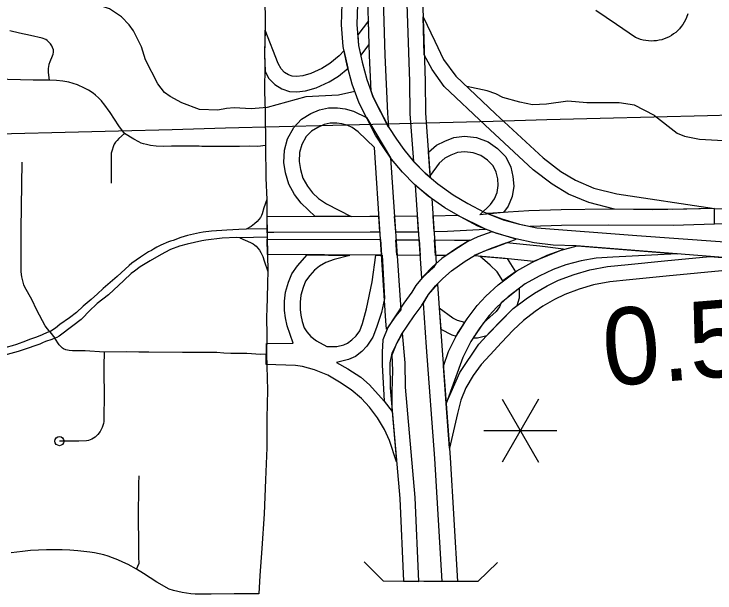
# Model space of a CAD drawing. Extents: x -19 to 366, y -4 to 359.
# Drawn here: x 148.008 to 148.735, y 190.955 to 191.556 of the extents above; entities that cross this region are included whole.
import ezdxf

# ---------------------------------------------------------------- set-up
doc = ezdxf.new("R2010")
doc.units = 0
for name, color, linetype in [('R_Exist Surface Annot', 7, 'Continuous'), ('R_Striping', 7, 'Continuous'), ('R_Survey Control', 7, 'Continuous'), ('R_Temp Easement', 7, 'Continuous'), ('R_Water', 7, 'Continuous'), ('Sheet Fence', 7, 'Continuous'), ('T_Vehicle Path Lt Minor', 7, 'Continuous')]:
    doc.layers.add(name, color=color, linetype=linetype)

msp = doc.modelspace()

# ---------------------------------------------------------------- linework, layer by layer
at = {"layer": 'R_Exist Surface Annot'}
for p, q in [((148.73438, 191.33781), (148.73455, 191.35391)), ((148.73028, 191.33785), (148.73016, 191.33785)), ((148.37644, 191.17066), (148.39177, 191.15397))]:
    msp.add_line(p, q, dxfattribs=at)
for points in [[(148.34905, 191.52182), (148.34743, 191.54425), (148.34816, 191.5665), (148.34944, 191.6015), (148.35197, 191.67247), (148.35267, 191.69057), (148.36859, 191.69065)], [(148.36859, 191.69065), (148.36787, 191.67188), (148.36534, 191.60092), (148.36406, 191.56595), (148.36336, 191.54456), (148.36491, 191.52296)], [(148.37329, 191.61855), (148.38924, 191.61798), (148.39214, 191.513), (148.3951, 191.45275)], [(148.39606, 191.4382), (148.38023, 191.46937), (148.37806, 191.47535), (148.37623, 191.51249), (148.37329, 191.61855)], [(148.43946, 191.38579), (148.43406, 191.39036), (148.42231, 191.40244), (148.41876, 191.45182), (148.41809, 191.48566), (148.41384, 191.61711)], [(148.41384, 191.61711), (148.42993, 191.61654), (148.434, 191.48584), (148.43466, 191.45255), (148.43946, 191.38579)], [(148.43315, 191.51304), (148.43192, 191.55258), (148.4442, 191.52745), (148.45328, 191.50836), (148.466, 191.49105), (148.50731, 191.45191), (148.55648, 191.40616), (148.57484, 191.39205), (148.59016, 191.383), (148.60903, 191.37495), (148.63293, 191.36883), (148.73455, 191.35391)], [(148.37523, 191.5486), (148.36413, 191.53386), (148.36491, 191.52296), (148.36732, 191.51247)], [(148.36732, 191.51247), (148.37592, 191.52395), (148.37523, 191.5486)], [(148.34998, 191.51755), (148.34497, 191.51234), (148.33507, 191.50409), (148.32699, 191.49912), (148.31545, 191.4938), (148.30712, 191.49141), (148.30073, 191.49078), (148.29631, 191.49098), (148.29236, 191.49234), (148.28828, 191.495), (148.28469, 191.49859), (148.28176, 191.50418), (148.26801, 191.53877), (148.26731, 191.51396), (148.26803, 191.4961)], [(148.8219, 191.31347), (148.82161, 191.29652), (148.59102, 191.31503), (148.56704, 191.31576), (148.54733, 191.31803), (148.52824, 191.32215), (148.50859, 191.32787), (148.48874, 191.33548), (148.47079, 191.34493), (148.45457, 191.35456), (148.43741, 191.36667), (148.4232, 191.37872), (148.41063, 191.3916), (148.39932, 191.40509), (148.39112, 191.41659), (148.38257, 191.42976), (148.36561, 191.46302), (148.35842, 191.48285), (148.35331, 191.5023), (148.34905, 191.52182)], [(148.36491, 191.52296), (148.36892, 191.50548), (148.37363, 191.48759), (148.38023, 191.46937), (148.39637, 191.43773), (148.40428, 191.42554), (148.41191, 191.41483), (148.42244, 191.40228), (148.43406, 191.39036), (148.44716, 191.37926), (148.46323, 191.36792), (148.47856, 191.35882), (148.49532, 191.35), (148.51367, 191.34296), (148.53214, 191.33759), (148.54992, 191.33375), (148.65397, 191.32574), (148.8219, 191.31347)], [(148.26803, 191.4961), (148.27173, 191.48905), (148.27821, 191.48257), (148.28533, 191.47794), (148.29331, 191.47519), (148.30114, 191.47484), (148.31011, 191.47571), (148.32102, 191.47884), (148.33452, 191.48507), (148.34438, 191.49113), (148.35411, 191.49925), (148.34998, 191.51755)], [(148.73455, 191.35391), (148.66958, 191.35222), (148.63049, 191.35304), (148.60391, 191.35984), (148.58296, 191.36878), (148.56592, 191.37884), (148.54619, 191.394), (148.49642, 191.44031), (148.45403, 191.48048), (148.44134, 191.49807), (148.43315, 191.51304)], [(148.31999, 191.34535), (148.30539, 191.35939), (148.29861, 191.36828), (148.29252, 191.37902), (148.2894, 191.39072), (148.28741, 191.40159), (148.28807, 191.41426), (148.29131, 191.42613), (148.2978, 191.43786), (148.306, 191.4464), (148.3154, 191.45216), (148.32464, 191.45598), (148.33375, 191.45804), (148.34324, 191.45823), (148.35099, 191.45721), (148.35973, 191.45464), (148.37314, 191.44826), (148.39815, 191.40649)], [(148.3951, 191.45275), (148.39606, 191.4382)], [(148.38151, 191.41711), (148.3648, 191.43318), (148.35844, 191.43763), (148.35403, 191.43973), (148.34768, 191.4416), (148.34236, 191.4423), (148.33568, 191.44217), (148.32946, 191.44076), (148.32264, 191.43794), (148.31606, 191.4339), (148.31072, 191.42834), (148.30616, 191.4201), (148.30387, 191.41172), (148.30339, 191.40263), (148.30494, 191.39421), (148.30737, 191.38509), (148.31192, 191.37707), (148.3173, 191.37001), (148.32358, 191.36397), (148.33161, 191.35867), (148.35739, 191.34543), (148.31999, 191.34535)], [(148.43929, 191.38809), (148.43755, 191.41228), (148.44582, 191.41934), (148.45448, 191.42366), (148.46396, 191.42726), (148.4751, 191.42867), (148.48742, 191.42729), (148.49946, 191.42308), (148.5094, 191.41603), (148.51781, 191.40725), (148.52313, 191.39666), (148.52518, 191.38693), (148.52607, 191.377), (148.52438, 191.36622), (148.52026, 191.35606), (148.51549, 191.34966)], [(148.40386, 191.24232), (148.39416, 191.22841), (148.39336, 191.23722), (148.38151, 191.41711)], [(148.51549, 191.34966), (148.49086, 191.34726), (148.50189, 191.35803), (148.50628, 191.36392), (148.50894, 191.37049), (148.51005, 191.37754), (148.50942, 191.38457), (148.50799, 191.39136), (148.50467, 191.39798), (148.49897, 191.40393), (148.49209, 191.4088), (148.48386, 191.41168), (148.47521, 191.41265), (148.46784, 191.41172), (148.46087, 191.40907), (148.45467, 191.40598), (148.44855, 191.40075), (148.43929, 191.38809)], [(148.39815, 191.40649), (148.40887, 191.24846), (148.40386, 191.24232)], [(148.43057, 191.28157), (148.42985, 191.29166), (148.42406, 191.37799), (148.44093, 191.36418)], [(148.44093, 191.36418), (148.44544, 191.29706), (148.44274, 191.29258), (148.43057, 191.28157)], [(148.73455, 191.35391), (148.69102, 191.35272), (148.62483, 191.35297), (148.5754, 191.35238), (148.54185, 191.35132), (148.49893, 191.34862), (148.51524, 191.34216), (148.53076, 191.33792), (148.54992, 191.33375)], [(148.73438, 191.33781), (148.73455, 191.35391), (148.80048, 191.3532), (148.86692, 191.35365), (148.8946, 191.35359), (148.90955, 191.35346), (148.92461, 191.35313), (148.94028, 191.35257), (148.96103, 191.35062)], [(148.49671, 191.33243), (148.46799, 191.3466), (148.44216, 191.34584), (148.44324, 191.32977)], [(148.38729, 191.3294), (148.38623, 191.3455), (148.37687, 191.34547), (148.2699, 191.34525), (148.27004, 191.32922)], [(148.42623, 191.34563), (148.40216, 191.34555), (148.40322, 191.32946)], [(148.40322, 191.32946), (148.42731, 191.32953), (148.42623, 191.34563)], [(148.44324, 191.32977), (148.45744, 191.33018), (148.49671, 191.33243)], [(148.54298, 191.33525), (148.57575, 191.33629), (148.62489, 191.33687), (148.69142, 191.33662), (148.73438, 191.33781)], [(148.95952, 191.3346), (148.93924, 191.3365), (148.92415, 191.33703), (148.9093, 191.33736), (148.89451, 191.33749), (148.86695, 191.33755), (148.80045, 191.3371), (148.73438, 191.33781)], [(148.27004, 191.32922), (148.27724, 191.32917), (148.37692, 191.32937), (148.38729, 191.3294)], [(148.52868, 191.32202), (148.50339, 191.32939), (148.48899, 191.3243), (148.47774, 191.31923), (148.46694, 191.31271), (148.45134, 191.30171), (148.44126, 191.29271), (148.43286, 191.28397), (148.42465, 191.2737), (148.42047, 191.26708)], [(148.27019, 191.32199), (148.38781, 191.32149)], [(148.38781, 191.32149), (148.38887, 191.30538), (148.27051, 191.30589), (148.27019, 191.32199)], [(148.40482, 191.30529), (148.40376, 191.32139), (148.42787, 191.32125)], [(148.42787, 191.32125), (148.42895, 191.30515), (148.40482, 191.30529)], [(148.43014, 191.25219), (148.43036, 191.25262), (148.43778, 191.26434), (148.44498, 191.27334), (148.45244, 191.28111), (148.46137, 191.28908), (148.47575, 191.29922), (148.48523, 191.30495), (148.49511, 191.3094), (148.50675, 191.31372), (148.52868, 191.32202)], [(148.44382, 191.32116), (148.46453, 191.32104), (148.4804, 191.32084)], [(148.4804, 191.32084), (148.45599, 191.30499), (148.4449, 191.30506), (148.44382, 191.32116)], [(148.51842, 191.31814), (148.50165, 191.31199), (148.48514, 191.30491), (148.51358, 191.30246), (148.5469, 191.29897)], [(148.5469, 191.29897), (148.57768, 191.31146), (148.55309, 191.31451), (148.51842, 191.31814)], [(148.45304, 191.19031), (148.45848, 191.20551), (148.46764, 191.22392), (148.47763, 191.23916), (148.48819, 191.25308), (148.49701, 191.26291), (148.51, 191.27453), (148.52918, 191.28907), (148.54494, 191.29787), (148.56079, 191.30537), (148.57542, 191.31065), (148.59201, 191.31495), (148.69555, 191.30664)], [(148.29716, 191.21393), (148.29087, 191.23205), (148.28916, 191.24043), (148.28835, 191.24806), (148.28816, 191.25746), (148.28933, 191.26696), (148.29221, 191.27718), (148.29594, 191.28598), (148.30165, 191.29423), (148.31164, 191.30572)], [(148.31164, 191.30572), (148.35593, 191.30512), (148.33964, 191.30094), (148.33107, 191.29777), (148.32434, 191.29389), (148.31918, 191.28985), (148.31438, 191.28434), (148.31012, 191.27818), (148.30743, 191.27183), (148.30515, 191.26378), (148.30428, 191.25664), (148.30443, 191.24907), (148.30508, 191.2429), (148.30643, 191.23632), (148.30864, 191.22996), (148.31144, 191.22578), (148.31567, 191.2209), (148.32137, 191.21639), (148.33222, 191.21041)], [(148.33222, 191.21041), (148.34245, 191.21069), (148.34959, 191.21239), (148.35371, 191.21413), (148.35806, 191.21741), (148.36239, 191.2217), (148.36634, 191.22697), (148.36907, 191.23457), (148.37315, 191.24953), (148.37905, 191.27763), (148.38283, 191.30541), (148.38969, 191.30545), (148.39184, 191.2602)], [(148.69555, 191.30664), (148.64886, 191.30441), (148.62886, 191.30342), (148.61163, 191.30212), (148.59601, 191.29936), (148.58018, 191.29525), (148.56698, 191.29049), (148.55232, 191.28355), (148.53801, 191.27556), (148.52025, 191.2621), (148.50841, 191.2515), (148.50062, 191.24283), (148.49079, 191.22987), (148.48163, 191.21589), (148.47332, 191.19919), (148.45593, 191.15154), (148.45304, 191.19031)], [(148.45938, 191.1052), (148.45593, 191.15154), (148.4701, 191.18353), (148.4897, 191.21295), (148.50174, 191.2257), (148.51405, 191.23871), (148.52556, 191.24986), (148.53895, 191.26002), (148.54771, 191.26598), (148.56069, 191.27363), (148.57269, 191.27951), (148.58885, 191.2854), (148.60514, 191.29002), (148.62335, 191.29368), (148.64484, 191.29572), (148.68266, 191.29943), (148.72958, 191.30391)], [(148.72958, 191.30391), (148.82161, 191.29652), (148.68421, 191.28341), (148.64638, 191.27969), (148.6257, 191.27773), (148.60892, 191.27437), (148.59381, 191.27007), (148.579, 191.26468), (148.56833, 191.25944), (148.55633, 191.25237), (148.54834, 191.24694), (148.53606, 191.23762), (148.5255, 191.22739), (148.51344, 191.21464), (148.50152, 191.20202), (148.49219, 191.19172), (148.48383, 191.18036), (148.47631, 191.16761), (148.47111, 191.15495), (148.46761, 191.1409), (148.45938, 191.1052)], [(148.49101, 191.30441), (148.51917, 191.30188), (148.52792, 191.28811)], [(148.52792, 191.28811), (148.51476, 191.2788), (148.5088, 191.28818), (148.50155, 191.2948), (148.49101, 191.30441)], [(148.45195, 190.96678), (148.44424, 191.09423), (148.43563, 191.20997), (148.43241, 191.25547), (148.43778, 191.26434), (148.44695, 191.27539)], [(148.44695, 191.27539), (148.45149, 191.21112), (148.46012, 191.0953), (148.46789, 190.96682), (148.45195, 190.96678)], [(148.42047, 191.26708), (148.41196, 191.25561), (148.39536, 191.23025), (148.39037, 191.21753), (148.38966, 191.20482), (148.38966, 191.19141), (148.39177, 191.15397)], [(148.52974, 191.25303), (148.53198, 191.26107), (148.532, 191.271), (148.51313, 191.25573)], [(148.39184, 191.2602), (148.38881, 191.24575), (148.38362, 191.23032), (148.37979, 191.22029), (148.37353, 191.21076), (148.36861, 191.2052), (148.3618, 191.20007), (148.35462, 191.19704), (148.3422, 191.19409)], [(148.39177, 191.15397), (148.40004, 191.14308), (148.39989, 191.16336), (148.4006, 191.18577), (148.39983, 191.20179), (148.40482, 191.21384), (148.40951, 191.22297), (148.42289, 191.2422), (148.43014, 191.25219)], [(148.51313, 191.25573), (148.51115, 191.25157), (148.50785, 191.24702), (148.49474, 191.23507), (148.48393, 191.2194)], [(148.48393, 191.2194), (148.48848, 191.21967), (148.49821, 191.22196), (148.52556, 191.24986), (148.52974, 191.25303)], [(148.47519, 191.23543), (148.46777, 191.23768), (148.46297, 191.24012), (148.44872, 191.25038), (148.45026, 191.22852)], [(148.45026, 191.22852), (148.46174, 191.22268), (148.46633, 191.22129), (148.47519, 191.23543)], [(148.42762, 190.96684), (148.42377, 191.0539), (148.4138, 191.16837), (148.41331, 191.19346), (148.4105, 191.22439), (148.40482, 191.21384), (148.3997, 191.20365), (148.39739, 191.19352)], [(148.40457, 191.09102), (148.39726, 191.11295), (148.39205, 191.12448), (148.38476, 191.13658), (148.37652, 191.14743), (148.36822, 191.1565), (148.35753, 191.1657), (148.34536, 191.17371), (148.3331, 191.18075), (148.31927, 191.18622), (148.30695, 191.18982), (148.29961, 191.19072), (148.26918, 191.19198), (148.26935, 191.21356)], [(148.26935, 191.21356), (148.29716, 191.21393)], [(148.3422, 191.19409), (148.35381, 191.18743), (148.36725, 191.17857), (148.37644, 191.17066)], [(148.39739, 191.19352), (148.39791, 191.16752), (148.4079, 191.05286), (148.41169, 190.96692), (148.42762, 190.96684)], [(148.37644, 191.17066), (148.39177, 191.15397), (148.40004, 191.14308), (148.40457, 191.09102)]]:
    msp.add_lwpolyline(points, dxfattribs=at)
at = {"layer": 'R_Striping'}
for points in [[(148.26427, 191.70018), (148.26527, 191.68654), (148.26615, 191.67076), (148.267, 191.65341), (148.26767, 191.63412), (148.26781, 191.62322), (148.26758, 191.57703), (148.26771, 191.56697), (148.26816, 191.55204), (148.2681, 191.54614), (148.2679, 191.53052), (148.26731, 191.51396)], [(148.7066, 191.55561), (148.70552, 191.55202), (148.70439, 191.54949), (148.70309, 191.54705), (148.70162, 191.5447), (148.69998, 191.54247), (148.6982, 191.54035), (148.69627, 191.53837), (148.69419, 191.53653), (148.69202, 191.53484), (148.68972, 191.5333), (148.6873, 191.53194), (148.6848, 191.53075), (148.68222, 191.52973), (148.6796, 191.52891), (148.67689, 191.52827), (148.67416, 191.52782), (148.67139, 191.52757), (148.66865, 191.52751), (148.66587, 191.52764), (148.66312, 191.52798), (148.6604, 191.5285), (148.65773, 191.52922), (148.65512, 191.53012), (148.65257, 191.53121), (148.63264, 191.54451), (148.61135, 191.55932)], [(148.04804, 191.51893), (148.0467, 191.52262), (148.04536, 191.52464), (148.04344, 191.52686), (148.04189, 191.52816), (148.04049, 191.52898), (148.03661, 191.53052), (148.02454, 191.53331), (148.01327, 191.5356), (148.00317, 191.5382)], [(148.04804, 191.51893), (148.04807, 191.51635), (148.04761, 191.51348), (148.04711, 191.5119), (148.04455, 191.5058), (148.0438, 191.50313), (148.04307, 191.49919), (148.04294, 191.49715), (148.04306, 191.49476), (148.04398, 191.48693)], [(148.26731, 191.51396), (148.26776, 191.5027), (148.26736, 191.47509)], [(148.04398, 191.48693), (148.0275, 191.48686), (148.00121, 191.48757), (147.9571, 191.48792)], [(148.12222, 191.43166), (148.11635, 191.43942), (148.10727, 191.45321), (148.10067, 191.46252), (148.09907, 191.46442), (148.09819, 191.46546), (148.09513, 191.4687), (148.09216, 191.47143), (148.08976, 191.47327), (148.08479, 191.4765), (148.08069, 191.47874), (148.07347, 191.48204), (148.06904, 191.4836), (148.06436, 191.48477), (148.05805, 191.48594), (148.05152, 191.48656), (148.04398, 191.48693)], [(148.26736, 191.47509), (148.26815, 191.45488), (148.26835, 191.41897)], [(148.12222, 191.43166), (148.11641, 191.42647), (148.11437, 191.42433), (148.11284, 191.42241), (148.11155, 191.4204), (148.1107, 191.41866), (148.10885, 191.41329), (148.10837, 191.41115), (148.10821, 191.4086), (148.10843, 191.38439), (148.10831, 191.37989)], [(148.26835, 191.41897), (148.26037, 191.41803), (148.25179, 191.41828), (148.2414, 191.41802), (148.22859, 191.41821), (148.21457, 191.41808), (148.20538, 191.41821), (148.2023, 191.41825), (148.19948, 191.41829), (148.17108, 191.41829), (148.16216, 191.41816), (148.15492, 191.4185), (148.14914, 191.41927), (148.14502, 191.42002), (148.14197, 191.42077), (148.13934, 191.42168), (148.13691, 191.42282), (148.13171, 191.42563), (148.12222, 191.43166)], [(148.26835, 191.41897), (148.26891, 191.38535), (148.26974, 191.36306)], [(148.0445, 191.22586), (148.03979, 191.23195), (148.03115, 191.24841), (148.02604, 191.25935), (148.01879, 191.27223), (148.01779, 191.27445), (148.01688, 191.27736), (148.0156, 191.283), (148.01507, 191.2879), (148.01507, 191.3323), (148.01593, 191.40166)], [(148.26974, 191.36306), (148.26685, 191.35431), (148.26517, 191.34817), (148.26448, 191.34641), (148.26338, 191.34455), (148.25995, 191.34033), (148.25721, 191.33771), (148.25352, 191.33516), (148.24832, 191.33243)], [(148.26974, 191.36306), (148.27001, 191.33264)], [(148.24832, 191.33243), (148.24074, 191.33184), (148.22834, 191.33134), (148.21256, 191.33018), (148.20378, 191.32925), (148.19981, 191.32865), (148.18756, 191.32584), (148.18061, 191.32368), (148.17268, 191.32068), (148.16998, 191.31988), (148.1678, 191.31905), (148.15997, 191.31567), (148.15583, 191.31368), (148.15229, 191.31171), (148.15025, 191.31032), (148.14715, 191.3087), (148.13874, 191.30328), (148.12976, 191.29702), (148.12685, 191.2946), (148.11442, 191.28322), (148.10013, 191.27077), (148.09402, 191.2652), (148.08743, 191.25918), (148.07914, 191.25227), (148.07227, 191.24597), (148.065, 191.24036), (148.05516, 191.23338), (148.05057, 191.22959), (148.0445, 191.22586)], [(148.27001, 191.33264), (148.24832, 191.33243)], [(148.27001, 191.33264), (148.27015, 191.32401)], [(148.24191, 191.32345), (148.2385, 191.32365), (148.22358, 191.32288), (148.20652, 191.32079), (148.2023, 191.32012), (148.18705, 191.31684), (148.17935, 191.31462), (148.17, 191.31122), (148.16388, 191.3082), (148.15776, 191.30457), (148.14875, 191.29957), (148.13858, 191.29337), (148.13239, 191.28888), (148.12918, 191.28616), (148.12141, 191.27906), (148.10557, 191.26409), (148.0938, 191.25522), (148.08503, 191.247), (148.07881, 191.24019), (148.07713, 191.23862), (148.06847, 191.23191), (148.05436, 191.22136), (148.05187, 191.21988), (148.04972, 191.21906)], [(148.27015, 191.32401), (148.24191, 191.32345)], [(148.24191, 191.32345), (148.25276, 191.31863), (148.25561, 191.31701), (148.2574, 191.31569), (148.25862, 191.31456), (148.2622, 191.31044), (148.26368, 191.30825), (148.26554, 191.304), (148.26721, 191.29956), (148.27087, 191.28832)], [(148.27015, 191.32401), (148.27087, 191.28832)], [(148.27087, 191.28832), (148.27065, 191.27649), (148.27033, 191.26026), (148.26985, 191.25028)], [(148.26985, 191.25028), (148.26954, 191.24064), (148.26969, 191.22245), (148.26942, 191.20275)], [(148.0445, 191.22586), (148.04196, 191.22496), (148.03671, 191.22254), (148.03079, 191.22009), (148.02371, 191.21766), (148.01947, 191.21596), (148.01015, 191.21253), (148.00552, 191.21134), (148.00036, 191.20977), (147.99489, 191.20888), (147.97512, 191.20861), (147.94195, 191.20985), (147.9244, 191.2098), (147.90388, 191.21009), (147.89309, 191.21084)], [(148.0445, 191.22586), (148.04972, 191.21906)], [(148.04972, 191.21906), (148.04677, 191.21789), (148.04011, 191.21565), (148.03717, 191.21421), (148.03443, 191.21314), (148.01683, 191.207), (148.01176, 191.20542), (148.00037, 191.20238), (147.99683, 191.20175), (147.99511, 191.20162), (147.96968, 191.2012), (147.92458, 191.20157), (147.90566, 191.20207), (147.88122, 191.20384), (147.87314, 191.2038), (147.86174, 191.20343), (147.84071, 191.20415), (147.83515, 191.20471), (147.82127, 191.20702), (147.80572, 191.21089)], [(148.101, 191.20472), (148.08149, 191.20595), (148.0683, 191.20603), (148.06473, 191.20642), (148.0613, 191.20713), (148.05883, 191.20815), (148.05779, 191.20886), (148.05636, 191.21016), (148.05447, 191.21234), (148.04972, 191.21906)], [(148.101, 191.20472), (148.10069, 191.19058), (148.10092, 191.15354), (148.10073, 191.14312), (148.10081, 191.13509), (148.10064, 191.13288), (148.1003, 191.13069), (148.09975, 191.12853), (148.09901, 191.12644), (148.09807, 191.12442), (148.09699, 191.12249), (148.09454, 191.11912), (148.09321, 191.11771), (148.09173, 191.11645), (148.09013, 191.11535), (148.08842, 191.11442), (148.08662, 191.11367), (148.08477, 191.11312), (148.08286, 191.11276), (148.0748, 191.11232), (148.0632, 191.11224), (148.05464, 191.11236)], [(148.26942, 191.20275), (148.26342, 191.20234), (148.24897, 191.20319), (148.23891, 191.20313), (148.23244, 191.20327), (148.22511, 191.2036), (148.21796, 191.20419), (148.20858, 191.20446), (148.18217, 191.20444), (148.1473, 191.20473), (148.13707, 191.2046), (148.12397, 191.20488), (148.101, 191.20472)], [(148.26942, 191.20275), (148.27065, 191.16509)], [(148.27065, 191.16509), (148.26983, 191.13603), (148.26971, 191.10529), (148.26838, 191.07214), (148.26707, 191.03689), (148.2645, 191.00077)], [(148.13445, 190.97953), (148.12583, 190.98425), (148.12059, 190.98681), (148.11526, 190.98919), (148.10987, 190.99139), (148.10527, 190.99296), (148.10062, 190.99433), (148.09589, 190.99551), (148.09113, 190.99648), (148.08634, 190.99724), (148.07356, 190.99857), (148.06556, 190.9991), (148.05757, 190.9994), (148.04125, 190.99947), (148.03295, 190.99923), (148.02467, 190.99874), (148.01641, 190.99799), (148.0047, 190.99655)], [(148.2645, 191.00077), (148.26245, 190.97275), (148.2616, 190.95383)], [(148.2616, 190.95383), (148.23607, 190.95384), (148.21192, 190.95352), (148.19562, 190.95366), (148.19099, 190.95397), (148.1864, 190.95451), (148.18184, 190.95525), (148.17733, 190.95621), (148.17284, 190.95739), (148.16844, 190.95877), (148.1557, 190.96586), (148.14191, 190.97491), (148.13445, 190.97953)]]:
    msp.add_lwpolyline(points, dxfattribs=at)
msp.add_circle((148.05464, 191.11236), 0.00473, dxfattribs=at)
at = {"layer": 'R_Survey Control'}
msp.add_lwpolyline([(148.13445, 190.97953), (148.13734, 190.98578), (148.13716, 190.99182), (148.13714, 191.0076), (148.13679, 191.03125), (148.1371, 191.06821), (148.13747, 191.07649)], dxfattribs=at)
at = {"layer": 'R_Temp Easement'}
for points in [[(148.36119, 191.47521), (148.34435, 191.47147), (148.31026, 191.46967), (148.27037, 191.45872), (148.25353, 191.45706), (148.23609, 191.45805), (148.22813, 191.45761), (148.21887, 191.45563), (148.2001, 191.45643), (148.18166, 191.46329), (148.16948, 191.46982), (148.16376, 191.47395), (148.15686, 191.483), (148.14394, 191.50811), (148.13985, 191.52135), (148.13156, 191.53797), (148.12695, 191.54438), (148.11892, 191.55266), (148.10653, 191.56109), (148.09171, 191.56571), (148.07293, 191.5684), (148.03955, 191.57191), (148.01734, 191.57742), (148.0071, 191.5779)], [(148.67231, 191.45013), (148.65157, 191.46095), (148.63563, 191.46347), (148.6019, 191.46357), (148.58219, 191.46511), (148.56024, 191.4619), (148.54546, 191.46139), (148.53255, 191.46394), (148.5147, 191.4691), (148.50766, 191.47284), (148.49834, 191.47598), (148.47741, 191.48025)], [(148.67231, 191.45013), (148.69582, 191.43208), (148.70342, 191.42888), (148.719, 191.42572), (148.77536, 191.42254), (148.78749, 191.42487), (148.80113, 191.43006), (148.81156, 191.43219), (148.82276, 191.43072), (148.83624, 191.4266), (148.86286, 191.41323), (148.87105, 191.40643), (148.87999, 191.40191), (148.88683, 191.40004), (148.89214, 191.39968), (148.94691, 191.41302), (148.95903, 191.41819), (148.99727, 191.43848), (149.01357, 191.44386), (149.02343, 191.44524), (149.06426, 191.45757)]]:
    msp.add_lwpolyline(points, dxfattribs=at)
at = {"layer": 'R_Water'}
for points in [[(148.37085, 190.98722), (148.39084, 190.96703)], [(148.48877, 190.96654), (148.50913, 190.98636)], [(148.45113, 190.96678), (148.43268, 190.96682), (148.39084, 190.96703)], [(148.48877, 190.96654), (148.47364, 190.96674), (148.45113, 190.96678)]]:
    msp.add_lwpolyline(points, dxfattribs=at)
at = {"layer": 'Sheet Fence'}
for points in [[(154.11585, 1.87092), (153.9063, 10.48743), (153.69602, 19.10409), (153.48501, 27.72087), (153.27327, 36.3378), (153.0608, 44.95486), (152.84759, 53.57206), (152.63366, 62.1894), (152.419, 70.80688), (152.20362, 79.42449), (151.98751, 88.04225), (151.77068, 96.66014), (151.55312, 105.27817), (151.33484, 113.89634), (151.11584, 122.51465), (150.89612, 131.13311), (150.67568, 139.7517), (150.45452, 148.37043), (150.23264, 156.98931), (150.01005, 165.60832), (149.78674, 174.22748), (149.56272, 182.84677), (149.33799, 191.46621), (149.11254, 200.0858), (148.88638, 208.70552), (148.65952, 217.32539), (148.43194, 225.9454), (148.20366, 234.56555), (147.97466, 243.18584), (147.74497, 251.80628), (147.51457, 260.42687), (147.28346, 269.04759), (147.05165, 277.66846), (146.81914, 286.28948), (146.58593, 294.91064), (146.35202, 303.53194), (146.11742, 312.15339), (145.88211, 320.77499), (145.64611, 329.39673), (145.40941, 338.01861), (145.17202, 346.64065)], [(0, 189.51617), (7.11214, 189.52059), (14.22427, 189.53386), (21.33637, 189.55597), (28.44845, 189.58693), (35.56048, 189.62672), (42.67245, 189.67537), (49.78436, 189.73285), (56.89619, 189.79918), (64.00793, 189.87436), (71.11958, 189.95838), (78.23111, 190.05124), (85.34253, 190.15294), (92.45381, 190.26349), (99.56495, 190.38288), (106.67593, 190.51112), (113.78675, 190.6482), (120.89739, 190.79412), (128.00785, 190.94888), (135.11811, 191.11248), (142.22816, 191.28493), (149.33799, 191.46621), (156.44759, 191.65634), (163.55694, 191.85531), (170.66605, 192.06312), (177.77489, 192.27977), (184.88345, 192.50526), (191.99173, 192.73959), (199.09971, 192.98276), (206.20739, 193.23477), (213.31474, 193.49561), (220.42177, 193.7653), (227.52845, 194.04382), (234.63479, 194.33118), (241.74076, 194.62738), (248.84635, 194.93241), (255.95157, 195.24628), (263.05638, 195.56898), (270.16079, 195.90052), (277.26478, 196.24089), (284.36834, 196.5901), (291.47147, 196.94814), (298.57414, 197.31501), (305.67635, 197.69072), (312.77809, 198.07525), (319.87934, 198.46862), (326.9801, 198.87082), (334.08035, 199.28185), (341.18009, 199.7017)], [(0, 180.89994), (7.12284, 180.90436), (14.24566, 180.9176), (21.36847, 180.93968), (28.49124, 180.97058), (35.61397, 181.01031), (42.73664, 181.05888), (49.85925, 181.11627), (56.98178, 181.18249), (64.10422, 181.25754), (71.22656, 181.34142), (78.3488, 181.43413), (85.47091, 181.53567), (92.5929, 181.64603), (99.71474, 181.76523), (106.83643, 181.89325), (113.95795, 182.0301), (121.0793, 182.17578), (128.20046, 182.33029), (135.32143, 182.49362), (142.44218, 182.66579), (149.56272, 182.84677), (156.68303, 183.03659), (163.8031, 183.23523), (170.92291, 183.4427), (178.04247, 183.65899), (185.16175, 183.88411), (192.28074, 184.11805), (199.39944, 184.36082), (206.51784, 184.61242), (213.63591, 184.87283), (220.75366, 185.14207), (227.87107, 185.42014), (234.98813, 185.70702), (242.10483, 186.00273), (249.22115, 186.30726), (256.33709, 186.62061), (263.45264, 186.94279), (270.56779, 187.27378), (277.68251, 187.61359), (284.79682, 187.96222), (291.91068, 188.31967), (299.02409, 188.68594), (306.13705, 189.06103), (313.24954, 189.44494), (320.36154, 189.83766), (327.47305, 190.23919), (334.58406, 190.64954), (341.69455, 191.06871)]]:
    msp.add_spline(points, degree=3, dxfattribs=at)
at = {"layer": 'T_Vehicle Path Lt Minor'}
for p, q in [((148.55181, 191.15605), (148.51393, 191.09044)), ((148.51393, 191.15605), (148.55181, 191.09044)), ((148.495, 191.12325), (148.57075, 191.12325))]:
    msp.add_line(p, q, dxfattribs=at)

# ---------------------------------------------------------------- texts
msp.add_text('0.5', height=0.08, rotation=4.66567, dxfattribs=at).set_placement((148.62149, 191.16912))

doc.saveas('drawing.dxf')
